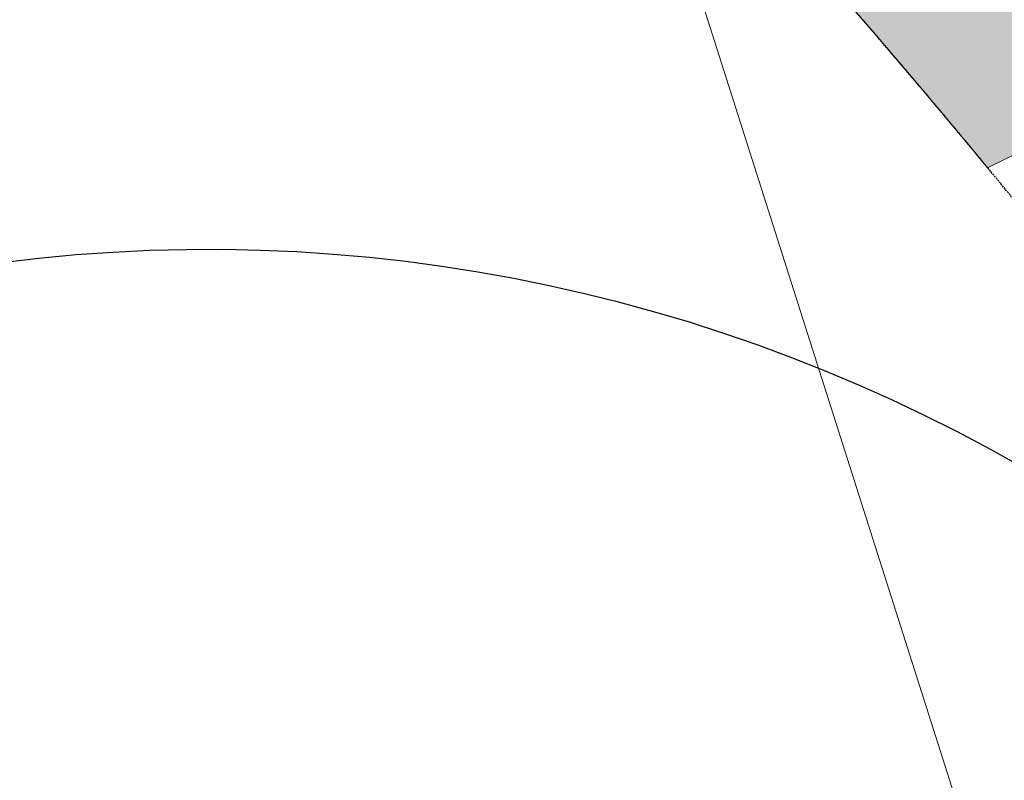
# Model space of a CAD drawing. Header units: millimetres. Extents: x -188930 to 271134, y -158090 to 283816.
# Tile 536 of 610: x 50596 to 52147, y 75560 to 76759. Entities that reach past the tile are written whole.
import ezdxf

# ---------------------------------------------------------------- set-up
doc = ezdxf.new("R2010")
doc.units = ezdxf.units.MM
doc.linetypes.add('AA_PRZERYWANA', pattern=[4, 3, -1])
for name, color, linetype, lineweight in [('A-DETL-1', 5, 'AA_PRZERYWANA', 25), ('A-DETL-2', 5, 'Continuous', 25), ('A-FLOR-PATT', 8, 'Continuous', 9), ('C-TOPO-MAJR', 7, 'Continuous', 9), ('PZT_UTWARDZENIA', 5, 'Continuous', 9)]:
    doc.layers.add(name, color=color, linetype=linetype, lineweight=lineweight)

msp = doc.modelspace()

# ---------------------------------------------------------------- hatches: boundary and pattern name
at = {"layer": 'A-FLOR-PATT'}
h = msp.add_hatch(dxfattribs=at)
h.set_pattern_fill('FP_6', color=256, style=0, pattern_type=2)
h.set_pattern_definition([(37.5, (0, 0), (-20.3208, 621.5547), [16.764, -473.558, 16.764, -531.622, -524.193]), (37.5, (0, 0), (-20.3208, 621.5547), [-1038.708, 16.764, -507.429]), (7.5, (0, 0), (570.894, 910.368), [16.764, -247.752, 16.764, -425.171, -169.354]), (7.5, (0, 0), (570.894, 910.368), [-706.45, 16.764, -152.59]), (327.5, (-396.8, 0), (1004.5603, 1.825), [16.764, -144.526, 16.764, -563.88, -758.063]), (327.5, (-396.8, 0), (1004.5603, 1.825), [-741.934, 16.764, -741.299]), (317.5, (-396.8, 0), (969.7166, 283.12), [16.764, -63.881, 16.764, -363.88, -435.483]), (317.5, (-396.8, 0), (969.7166, 283.12), [-461.289, 16.764, -418.719])])
h.paths.add_polyline_path([(65002, 43427.7), (70478.6, 46153.4), (69676.7, 47764.9), (65845, 45857.9), (65790.5, 45576.1), (65725.9, 45296.5), (65651.3, 45019.3), (65567, 44745), (65472.9, 44473.8), (65369.2, 44206.1), (65256.1, 43942.4), (65133.6, 43682.8), (65055.9, 43532.2)])
h.paths.add_polyline_path([(65495.1, 49961.8), (67970.4, 51193.8), (67489, 52160.5), (65063.1, 50953.2), (65183.5, 50710.9), (65295.8, 50464.7), (65399.6, 50214.9), (65489.8, 49975.8)])
h.paths.add_polyline_path([(64592.5, 51746.6), (67079.4, 52984.3), (66598.3, 53951.2), (63916, 52616.2), (64096.2, 52407.6), (64269.1, 52193), (64434.6, 51972.6)])
h.paths.add_polyline_path([(62302.5, 53999.7), (65726.2, 55703.7), (64904.5, 57353.3), (60146.1, 54985.4), (60470.1, 54883.7), (60711.1, 54799.5), (60988, 54691), (61260.8, 54572.4), (61529, 54443.7), (61851.2, 54271.5), (62050.2, 54157.2)])
h.paths.add_polyline_path([(54364, 58686.9), (60420.7, 61700.9), (57859.5, 61766.7), (54038.2, 59865.1), (54091.7, 59583.2), (54151, 59335), (54221.7, 59089.7), (54303.7, 58848), (54331.8, 58773)])
h.paths.add_polyline_path([(62280.2, 62626.2), (62281.3, 62626.7), (62280.2, 62626.2)])
h.paths.add_polyline_path([(54586.6, 72055.7), (56991.5, 73252.6), (56545.9, 74147.8), (54237.5, 72998.9), (54361.5, 72687.4), (54477.9, 72372.9)])
h.paths.add_polyline_path([(52121.2, 76525.4), (54719.1, 77818.4), (53917.1, 79429.8), (50826.9, 77891.9), (51100.5, 77632.9), (51366.9, 77366.6), (51626, 77093.1), (51877.5, 76812.6)])
h.paths.add_polyline_path([(48586.5, 79569.3), (52803.2, 81667.9), (52210.6, 82858.6), (47130.5, 80330.3), (47502.8, 80156.4), (47869.8, 79971.5), (48231.2, 79775.7)])
h.paths.add_polyline_path([(42566.5, 82336.9), (50504.1, 86287.4), (49550.6, 88203.3), (41017.5, 83956.4), (41183.8, 83729.7), (41358.4, 83509.3), (41541.1, 83295.7), (41731.6, 83088.9), (41929.7, 82889.4), (42135.1, 82697.4), (42347.4, 82513.1)])

# ---------------------------------------------------------------- linework, layer by layer
at = {"layer": 'A-DETL-1'}
msp.add_arc((41477.3, 67739.7), 13801.5, 353.4957, 77.18286, dxfattribs=at)
at = {"layer": 'A-DETL-2'}
msp.add_arc((50892.9, 73824.4), 2571.7, 25.0872, 107.9183, dxfattribs=at)
at = {"layer": 'C-TOPO-MAJR', "flags": 128}
msp.add_lwpolyline([(8111.5, 111806.3), (14437.3, 111348.8), (16570.8, 110090.8), (22954.6, 104467.5), (26994.5, 95583.3), (30959.3, 97922.6), (34218.9, 99811.2), (38263.4, 101081.6), (41195.4, 101155.8), (44102.8, 100450.5), (45375.8, 98489.4), (45397.6, 97557.9), (39079.9, 95452.1), (39989, 86281), (51222.2, 78198.1), (53582.1, 70778.5), (66481, 58543), (67252.5, 57536.1), (72253.6, 46482.1), (74597.6, 42729.4), (76136.8, 36003.8), (82648.8, 24851.6), (80896.9, 21835), (79079, 19207.3)], dxfattribs=at)
at = {"layer": 'PZT_UTWARDZENIA'}
msp.add_line((54719.1, 77818.4), (52121.2, 76525.4), dxfattribs=at)
msp.add_arc((41477.3, 67739.7), 13801.5, 39.53717, 47.35671, dxfattribs=at)
msp.add_arc((41477.3, 67739.7), 13801.5, 39.53717, 47.35671, dxfattribs=at)

doc.saveas('drawing.dxf')
